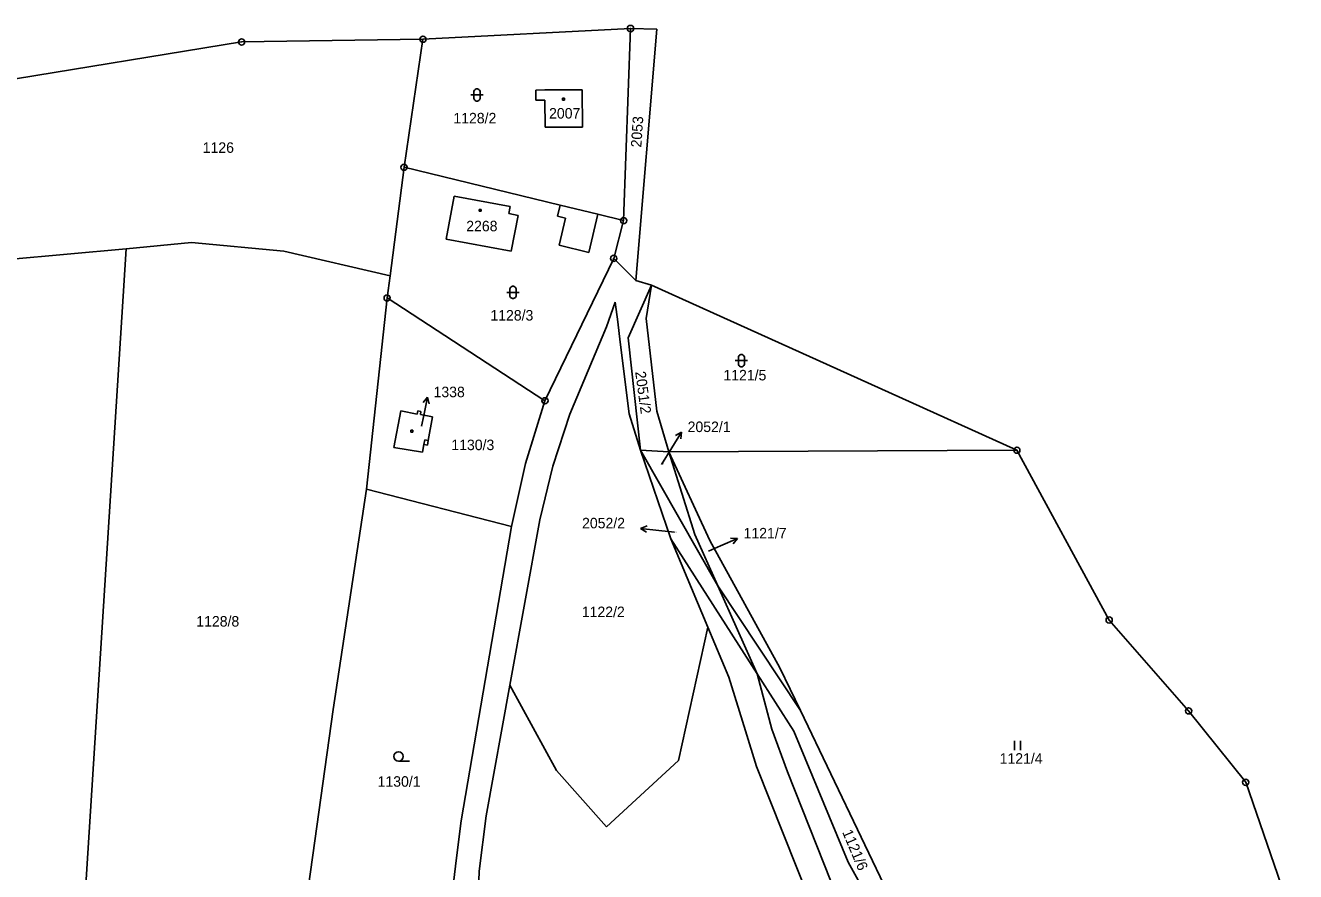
# Model space of a CAD drawing. Extents: x -795483 to -789093, y -1112258 to -1108741.
# Drawn here: x -792661.6 to -792456, y -1108878.2 to -1108741.2 of the extents above; entities that cross this region are included whole.
import ezdxf

# ---------------------------------------------------------------- set-up
doc = ezdxf.new("R2010")
doc.units = 0
for name, color, linetype in [('Komunikace', 7, 'Continuous'), ('Vrstva 1', 7, 'Continuous'), ('Vrstva 14', 7, 'Continuous'), ('Vrstva 15', 7, 'Continuous'), ('Vrstva 16', 7, 'Continuous'), ('Vrstva 2', 7, 'Continuous'), ('Vrstva 23', 7, 'Continuous'), ('Vrstva 25', 7, 'Continuous'), ('Vrstva 28', 7, 'Continuous'), ('Vrstva 4', 7, 'Continuous')]:
    doc.layers.add(name, color=color, linetype=linetype)

msp = doc.modelspace()

# ---------------------------------------------------------------- linework, layer by layer
at = {"layer": 'Komunikace'}
for p, q in [((-792597.53, -1108806.07), (-792597.17, -1108804.31)), ((-792558.68, -1108812.25), (-792557.02, -1108809.56)), ((-792556.58, -1108823.22), (-792559.08, -1108822.94)), ((-792551.08, -1108826.31), (-792549.12, -1108825.44))]:
    msp.add_line(p, q, dxfattribs=at)
at = {"layer": 'Vrstva 1'}
for p, q in [((-792564.8, -1108772.77), (-792563.69, -1108741.68)), ((-792597.3, -1108743.42), (-792600.35, -1108764.14)), ((-792579.02, -1108751.65), (-792577.55, -1108751.62)), ((-792579.01, -1108753.28), (-792579.02, -1108751.65)), ((-792577.55, -1108751.62), (-792571.51, -1108751.63)), ((-792571.51, -1108751.63), (-792571.45, -1108757.64)), ((-792577.54, -1108753.27), (-792579.01, -1108753.28)), ((-792577.52, -1108757.68), (-792577.54, -1108753.27)), ((-792571.45, -1108757.64), (-792577.52, -1108757.68)), ((-792600.35, -1108764.14), (-792602.62, -1108781.71)), ((-792575.07, -1108770.28), (-792600.35, -1108764.14)), ((-792593.52, -1108775.77), (-792592.23, -1108768.84)), ((-792592.23, -1108768.84), (-792583.19, -1108770.52)), ((-792583.19, -1108770.52), (-792583.41, -1108771.65)), ((-792568.99, -1108771.75), (-792575.07, -1108770.28)), ((-792583.41, -1108771.65), (-792581.9, -1108771.94)), ((-792581.9, -1108771.94), (-792583.03, -1108777.73)), ((-792564.8, -1108772.77), (-792568.99, -1108771.75)), ((-792566.41, -1108778.89), (-792564.8, -1108772.77)), ((-792645.33, -1108777.36), (-792634.78, -1108776.32)), ((-792634.78, -1108776.32), (-792619.8, -1108777.75)), ((-792583.03, -1108777.73), (-792593.52, -1108775.77)), ((-792664.42, -1108779.08), (-792645.33, -1108777.36)), ((-792652.87, -1108896.15), (-792645.33, -1108777.36)), ((-792619.8, -1108777.75), (-792602.62, -1108781.71)), ((-792577.54, -1108801.95), (-792566.41, -1108778.89)), ((-792566.41, -1108778.89), (-792562.8, -1108782.5)), ((-792602.62, -1108781.71), (-792603.09, -1108785.31)), ((-792560.3, -1108783.22), (-792564.04, -1108791.74)), ((-792560.3, -1108783.22), (-792561.15, -1108788.62)), ((-792603.09, -1108785.31), (-792606.41, -1108816.28)), ((-792577.54, -1108801.95), (-792603.09, -1108785.31)), ((-792566.19, -1108785.99), (-792567.58, -1108789.97)), ((-792565.76, -1108789.17), (-792566.19, -1108785.99)), ((-792565.34, -1108792.47), (-792565.76, -1108789.17)), ((-792561.15, -1108788.62), (-792559.45, -1108803.62)), ((-792567.58, -1108789.97), (-792573.51, -1108804.1)), ((-792563.88, -1108804.07), (-792565.34, -1108792.47)), ((-792564.04, -1108791.74), (-792562.08, -1108809.96)), ((-792602.01, -1108809.5), (-792600.89, -1108803.58)), ((-792600.89, -1108803.58), (-792598.2, -1108804.09)), ((-792598.2, -1108804.09), (-792598.09, -1108803.56)), ((-792598.09, -1108803.56), (-792597.61, -1108803.66)), ((-792597.61, -1108803.66), (-792597.71, -1108804.18)), ((-792580.67, -1108812.11), (-792577.54, -1108801.95)), ((-792559.45, -1108803.62), (-792557.47, -1108810.24)), ((-792597.71, -1108804.18), (-792595.76, -1108804.55)), ((-792595.76, -1108804.55), (-792596.43, -1108808.36)), ((-792573.51, -1108804.1), (-792576.27, -1108812.51)), ((-792562.08, -1108809.96), (-792563.88, -1108804.07)), ((-792597.34, -1108810.29), (-792602.01, -1108809.5)), ((-792597.12, -1108809.03), (-792597.34, -1108810.29)), ((-792596.57, -1108809.12), (-792597.12, -1108809.03)), ((-792596.43, -1108808.36), (-792596.57, -1108809.12)), ((-792557.18, -1108824.32), (-792562.08, -1108809.96)), ((-792557.47, -1108810.24), (-792562.08, -1108809.96)), ((-792562.08, -1108809.96), (-792549.56, -1108831.89)), ((-792501.14, -1108809.95), (-792557.47, -1108810.24)), ((-792550.85, -1108824.57), (-792557.47, -1108810.24)), ((-792557.47, -1108810.24), (-792553.25, -1108823.61)), ((-792582.96, -1108822.28), (-792580.67, -1108812.11)), ((-792576.27, -1108812.51), (-792578.35, -1108821.24)), ((-792606.41, -1108816.28), (-792611.84, -1108851.91)), ((-792582.96, -1108822.28), (-792606.41, -1108816.28)), ((-792591.09, -1108869.96), (-792582.96, -1108822.28)), ((-792578.35, -1108821.24), (-792583.21, -1108848.01)), ((-792551.17, -1108838.58), (-792557.18, -1108824.32)), ((-792543.2, -1108846.18), (-792557.18, -1108824.32)), ((-792553.25, -1108823.61), (-792549.56, -1108831.89)), ((-792539.52, -1108845.2), (-792550.85, -1108824.57)), ((-792549.56, -1108831.89), (-792536.16, -1108852.11)), ((-792549.56, -1108831.89), (-792543.2, -1108846.18)), ((-792551.17, -1108838.58), (-792555.9, -1108860.2)), ((-792547.75, -1108846.67), (-792551.17, -1108838.58)), ((-792545.09, -1108855.4), (-792547.75, -1108846.67)), ((-792537.26, -1108855.42), (-792543.2, -1108846.18)), ((-792543.2, -1108846.18), (-792540.79, -1108855.1)), ((-792536.16, -1108852.11), (-792539.52, -1108845.2)), ((-792583.21, -1108848.01), (-792587.05, -1108869.14)), ((-792575.65, -1108861.83), (-792583.21, -1108848.01)), ((-792611.84, -1108851.91), (-792618.51, -1108899.91)), ((-792519.71, -1108886.41), (-792536.16, -1108852.11)), ((-792540.79, -1108855.1), (-792538.29, -1108862.01)), ((-792543.27, -1108861.17), (-792545.09, -1108855.4)), ((-792528.47, -1108876.63), (-792537.26, -1108855.42)), ((-792555.9, -1108860.2), (-792567.56, -1108870.9)), ((-792532.03, -1108889.4), (-792543.27, -1108861.17)), ((-792567.56, -1108870.9), (-792575.65, -1108861.83)), ((-792538.29, -1108862.01), (-792527.51, -1108889.16)), ((-792587.05, -1108869.14), (-792588.21, -1108878.09)), ((-792591.91, -1108876.4), (-792591.09, -1108869.96)), ((-792592.3, -1108879.56), (-792591.91, -1108876.4)), ((-792516.53, -1108898.02), (-792528.47, -1108876.63)), ((-792588.21, -1108878.09), (-792588.44, -1108887.11))]:
    msp.add_line(p, q, dxfattribs=at)
at = {"layer": 'Vrstva 16'}
for p, q in [((-792596.57, -1108801.37), (-792597.26, -1108802.25)), ((-792597.17, -1108804.31), (-792596.57, -1108801.37)), ((-792596.57, -1108801.37), (-792596.28, -1108802.45)), ((-792557.02, -1108809.56), (-792555.44, -1108807.01)), ((-792555.44, -1108807.01), (-792556.39, -1108807.59)), ((-792555.44, -1108807.01), (-792555.54, -1108808.12)), ((-792562.06, -1108822.6), (-792561.01, -1108822.22)), ((-792559.08, -1108822.94), (-792562.06, -1108822.6)), ((-792562.06, -1108822.6), (-792561.12, -1108823.21)), ((-792549.12, -1108825.44), (-792546.38, -1108824.23)), ((-792546.38, -1108824.23), (-792547.49, -1108824.17)), ((-792546.38, -1108824.23), (-792547.09, -1108825.09))]:
    msp.add_line(p, q, dxfattribs=at)
at = {"layer": 'Vrstva 2'}
for p, q in [((-792575.07, -1108770.28), (-792575.5, -1108772.07)), ((-792575.5, -1108772.07), (-792574.19, -1108772.39)), ((-792574.19, -1108772.39), (-792575.24, -1108776.77)), ((-792570.46, -1108777.95), (-792568.99, -1108771.75)), ((-792575.24, -1108776.77), (-792570.46, -1108777.95)), ((-792596.98, -1108808.26), (-792597.12, -1108809.03)), ((-792596.43, -1108808.36), (-792596.98, -1108808.26))]:
    msp.add_line(p, q, dxfattribs=at)
at = {"layer": 'Vrstva 23'}
for p, q in [((-792589.05, -1108751.84), (-792588.95, -1108751.64)), ((-792589.05, -1108753.04), (-792589.05, -1108751.84)), ((-792588.95, -1108751.64), (-792588.85, -1108751.54)), ((-792588.85, -1108751.54), (-792588.65, -1108751.44)), ((-792588.65, -1108751.44), (-792588.45, -1108751.44)), ((-792588.45, -1108751.44), (-792588.25, -1108751.54)), ((-792588.25, -1108751.54), (-792588.15, -1108751.64)), ((-792588.15, -1108751.64), (-792588.05, -1108751.84)), ((-792588.05, -1108751.84), (-792588.05, -1108753.04)), ((-792589.55, -1108752.44), (-792587.55, -1108752.44)), ((-792588.95, -1108753.24), (-792589.05, -1108753.04)), ((-792588.85, -1108753.34), (-792588.95, -1108753.24)), ((-792588.65, -1108753.44), (-792588.85, -1108753.34)), ((-792588.45, -1108753.44), (-792588.65, -1108753.44)), ((-792588.25, -1108753.34), (-792588.45, -1108753.44)), ((-792588.15, -1108753.24), (-792588.25, -1108753.34)), ((-792588.05, -1108753.04), (-792588.15, -1108753.24)), ((-792583.71, -1108784.41), (-792581.71, -1108784.41)), ((-792583.21, -1108783.81), (-792583.11, -1108783.61)), ((-792583.21, -1108785.01), (-792583.21, -1108783.81)), ((-792583.11, -1108785.21), (-792583.21, -1108785.01)), ((-792583.11, -1108783.61), (-792583.01, -1108783.51)), ((-792583.01, -1108785.31), (-792583.11, -1108785.21)), ((-792583.01, -1108783.51), (-792582.81, -1108783.41)), ((-792582.81, -1108785.41), (-792583.01, -1108785.31)), ((-792582.81, -1108783.41), (-792582.61, -1108783.41)), ((-792582.61, -1108783.41), (-792582.41, -1108783.51)), ((-792582.41, -1108785.31), (-792582.61, -1108785.41)), ((-792582.41, -1108783.51), (-792582.31, -1108783.61)), ((-792582.31, -1108785.21), (-792582.41, -1108785.31)), ((-792582.31, -1108783.61), (-792582.21, -1108783.81)), ((-792582.21, -1108785.01), (-792582.31, -1108785.21)), ((-792582.21, -1108783.81), (-792582.21, -1108785.01)), ((-792582.61, -1108785.41), (-792582.81, -1108785.41)), ((-792546.73, -1108795.45), (-792544.73, -1108795.45)), ((-792546.23, -1108794.85), (-792546.13, -1108794.65)), ((-792546.23, -1108796.05), (-792546.23, -1108794.85)), ((-792546.13, -1108794.65), (-792546.03, -1108794.55)), ((-792546.03, -1108794.55), (-792545.83, -1108794.45)), ((-792545.83, -1108794.45), (-792545.63, -1108794.45)), ((-792545.63, -1108794.45), (-792545.43, -1108794.55)), ((-792545.43, -1108794.55), (-792545.33, -1108794.65)), ((-792545.33, -1108794.65), (-792545.23, -1108794.85)), ((-792545.23, -1108794.85), (-792545.23, -1108796.05)), ((-792546.13, -1108796.25), (-792546.23, -1108796.05)), ((-792546.03, -1108796.35), (-792546.13, -1108796.25)), ((-792545.83, -1108796.45), (-792546.03, -1108796.35)), ((-792545.63, -1108796.45), (-792545.83, -1108796.45)), ((-792545.43, -1108796.35), (-792545.63, -1108796.45)), ((-792545.33, -1108796.25), (-792545.43, -1108796.35)), ((-792545.23, -1108796.05), (-792545.33, -1108796.25)), ((-792501.55, -1108858.5), (-792501.55, -1108857)), ((-792500.55, -1108857), (-792500.55, -1108858.5)), ((-792601.23, -1108860.28), (-792599.48, -1108860.28))]:
    msp.add_line(p, q, dxfattribs=at)
msp.add_circle((-792601.23, -1108859.53), 0.75, dxfattribs=at)
at = {"layer": 'Vrstva 25'}
for p, q in [((-792574.69, -1108752.98), (-792574.39, -1108752.98)), ((-792574.69, -1108753.28), (-792574.69, -1108752.98)), ((-792574.39, -1108753.28), (-792574.69, -1108753.28)), ((-792574.39, -1108752.98), (-792574.39, -1108753.28)), ((-792588.17, -1108770.96), (-792587.87, -1108770.96)), ((-792588.17, -1108771.26), (-792588.17, -1108770.96)), ((-792587.87, -1108771.26), (-792588.17, -1108771.26)), ((-792587.87, -1108770.96), (-792587.87, -1108771.26)), ((-792599.23, -1108806.71), (-792598.93, -1108806.71)), ((-792599.23, -1108807.01), (-792599.23, -1108806.71)), ((-792598.93, -1108807.01), (-792599.23, -1108807.01)), ((-792598.93, -1108806.71), (-792598.93, -1108807.01))]:
    msp.add_line(p, q, dxfattribs=at)
at = {"layer": 'Vrstva 28'}
for centre, radius in [((-792563.69, -1108741.68), 0.5), ((-792563.69, -1108741.68), 0.01), ((-792626.65, -1108743.86), 0.5), ((-792626.65, -1108743.86), 0.01), ((-792597.3, -1108743.42), 0.5), ((-792597.3, -1108743.42), 0.01), ((-792600.35, -1108764.14), 0.5), ((-792600.35, -1108764.14), 0.01), ((-792564.8, -1108772.77), 0.5), ((-792564.8, -1108772.77), 0.01), ((-792566.41, -1108778.89), 0.5), ((-792566.41, -1108778.89), 0.01), ((-792603.09, -1108785.31), 0.5), ((-792603.09, -1108785.31), 0.01), ((-792577.54, -1108801.95), 0.5), ((-792577.54, -1108801.95), 0.01), ((-792501.14, -1108809.95), 0.5), ((-792501.14, -1108809.95), 0.01), ((-792486.2, -1108837.44), 0.5), ((-792486.2, -1108837.44), 0.01), ((-792473.34, -1108852.15), 0.5), ((-792473.34, -1108852.15), 0.01), ((-792464.09, -1108863.71), 0.5), ((-792464.09, -1108863.71), 0.01)]:
    msp.add_circle(centre, radius, dxfattribs=at)
at = {"layer": 'Vrstva 4'}
for p, q in [((-792597.3, -1108743.42), (-792563.69, -1108741.68)), ((-792563.69, -1108741.68), (-792559.4, -1108741.77)), ((-792559.4, -1108741.77), (-792562.8, -1108782.5)), ((-792667.79, -1108750.54), (-792626.65, -1108743.86)), ((-792626.65, -1108743.86), (-792597.3, -1108743.42)), ((-792562.8, -1108782.5), (-792560.3, -1108783.22)), ((-792560.3, -1108783.22), (-792521.94, -1108800.55)), ((-792521.94, -1108800.55), (-792501.14, -1108809.95))]:
    msp.add_line(p, q, dxfattribs=at)
msp.add_lwpolyline([(-792501.14, -1108809.95), (-792486.2, -1108837.44), (-792473.34, -1108852.15), (-792464.09, -1108863.71), (-792456.02, -1108887.07)], dxfattribs=at)

# ---------------------------------------------------------------- texts
at = {"layer": 'Vrstva 14'}
for s, height, p in [('1128/2', 1.7, (-792592.36, -1108757.04)), ('1126', 1.7, (-792632.94, -1108761.81)), ('1128/3', 1.7, (-792586.37, -1108788.96)), ('1121/5', 1.7, (-792548.65, -1108798.65)), ('1130/3', 1.7, (-792592.69, -1108809.94)), ('2052/1', 0.1, (-792558.68, -1108812.25)), ('2052/2', 0.1, (-792556.58, -1108823.22)), ('1121/7', 0.1, (-792551.08, -1108826.31)), ('1128/8', 1.7, (-792633.98, -1108838.5)), ('1122/2', 1.7, (-792571.57, -1108836.97)), ('1121/4', 1.7, (-792503.93, -1108860.7)), ('1130/1', 1.7, (-792604.63, -1108864.43))]:
    msp.add_text(s, height=height, dxfattribs=at).set_placement(p)
for s, rotation, p in [('2053', 86.2349, (-792561.94, -1108760.98)), ('2051/2', 277.7404, (-792562.94, -1108797.27)), ('1121/6', 292.9321, (-792529.45, -1108871.77))]:
    msp.add_text(s, height=1.7, rotation=rotation, dxfattribs=at).set_placement(p)
at = {"layer": 'Vrstva 15'}
for s, height, p in [('2007', 1.7, (-792576.87, -1108756.26)), ('2268', 1.7, (-792590.28, -1108774.51)), ('1338', 0.1, (-792597.53, -1108806.07))]:
    msp.add_text(s, height=height, dxfattribs=at).set_placement(p)
at = {"layer": 'Vrstva 16'}
for s, p in [('1338', (-792595.57, -1108801.37)), ('2052/1', (-792554.44, -1108807.01)), ('2052/2', (-792571.53, -1108822.6)), ('1121/7', (-792545.38, -1108824.23))]:
    msp.add_text(s, height=1.7, dxfattribs=at).set_placement(p)

doc.saveas('drawing.dxf')
